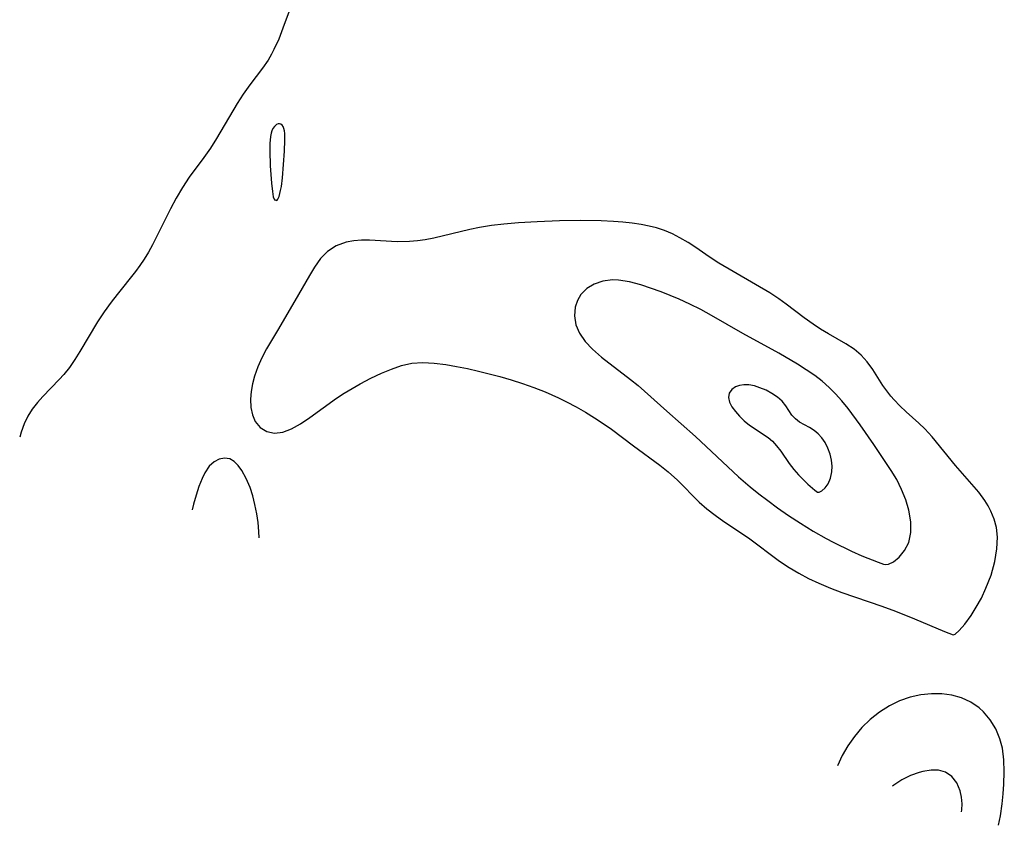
# Model space of a CAD drawing. Header units: metres. Extents: x 1073367 to 1082519, y 1569854 to 1574957.
# Tile 288 of 656: x 1077161 to 1077306, y 1571841 to 1571959. Entities that reach past the tile are written whole.
import ezdxf

# ---------------------------------------------------------------- set-up
doc = ezdxf.new("R2010")
doc.units = ezdxf.units.M
doc.layers.add('CGG_CurvaNivelLidar_v1', color=253, linetype='Continuous', lineweight=30)

msp = doc.modelspace()

# ---------------------------------------------------------------- linework, layer by layer
at = {"layer": 'CGG_CurvaNivelLidar_v1'}
for p, q in [((1077200.8421, 1571961.4742, 68.5), (1077199.6322, 1571958.1965, 68.5)), ((1077199.6322, 1571958.1965, 68.5), (1077199.0033, 1571956.5887, 68.5)), ((1077199.0033, 1571956.5887, 68.5), (1077198.3018, 1571955.035, 68.5)), ((1077198.3018, 1571955.035, 68.5), (1077197.945, 1571954.3512, 68.5)), ((1077197.4286, 1571953.4763, 68.5), (1077196.6213, 1571952.2855, 68.5)), ((1077197.945, 1571954.3512, 68.5), (1077197.4286, 1571953.4763, 68.5)), ((1077196.6213, 1571952.2855, 68.5), (1077194.7433, 1571949.8261, 68.5)), ((1077194.7433, 1571949.8261, 68.5), (1077193.7636, 1571948.4902, 68.5)), ((1077193.7636, 1571948.4902, 68.5), (1077192.8559, 1571947.0764, 68.5)), ((1077192.8559, 1571947.0764, 68.5), (1077189.8373, 1571941.942, 68.5)), ((1077197.9998, 1571943.0681, 69), (1077197.883, 1571942.6943, 69)), ((1077198.1513, 1571943.4018, 69), (1077197.9998, 1571943.0681, 69)), ((1077198.3719, 1571943.7217, 69), (1077198.1513, 1571943.4018, 69)), ((1077198.5182, 1571943.8645, 69), (1077198.3719, 1571943.7217, 69)), ((1077198.6754, 1571943.9748, 69), (1077198.5182, 1571943.8645, 69)), ((1077198.9023, 1571944.0696, 69), (1077198.6754, 1571943.9748, 69)), ((1077199.1274, 1571944.0938, 69), (1077198.9023, 1571944.0696, 69)), ((1077199.336, 1571944.041, 69), (1077199.1274, 1571944.0938, 69)), ((1077199.5212, 1571943.8994, 69), (1077199.336, 1571944.041, 69)), ((1077199.6712, 1571943.6837, 69), (1077199.5212, 1571943.8994, 69)), ((1077199.7833, 1571943.4095, 69), (1077199.6712, 1571943.6837, 69)), ((1077199.862, 1571943.0504, 69), (1077199.7833, 1571943.4095, 69)), ((1077199.9027, 1571942.649, 69), (1077199.862, 1571943.0504, 69)), ((1077189.8373, 1571941.942, 68.5), (1077188.9227, 1571940.516, 68.5)), ((1077197.7881, 1571942.2211, 69), (1077197.6939, 1571941.1977, 69)), ((1077197.883, 1571942.6943, 69), (1077197.7881, 1571942.2211, 69)), ((1077199.8467, 1571940.0655, 69), (1077199.9161, 1571941.7014, 69)), ((1077199.9161, 1571941.7014, 69), (1077199.9027, 1571942.649, 69)), ((1077188.9227, 1571940.516, 68.5), (1077187.9539, 1571939.1312, 68.5)), ((1077197.6939, 1571941.1977, 69), (1077197.6763, 1571940.1211, 69)), ((1077197.6763, 1571940.1211, 69), (1077197.7371, 1571937.9233, 69)), ((1077187.9539, 1571939.1312, 68.5), (1077185.81, 1571936.2453, 68.5)), ((1077199.5645, 1571936.1107, 69), (1077199.8467, 1571940.0655, 69)), ((1077197.7371, 1571937.9233, 69), (1077197.9196, 1571935.3516, 69)), ((1077185.81, 1571936.2453, 68.5), (1077184.8195, 1571934.7269, 68.5)), ((1077199.3967, 1571934.8482, 69), (1077199.5645, 1571936.1107, 69)), ((1077184.8195, 1571934.7269, 68.5), (1077183.8971, 1571933.1455, 68.5)), ((1077197.9196, 1571935.3516, 69), (1077198.0694, 1571934.1001, 69)), ((1077199.2872, 1571934.2503, 69), (1077199.3967, 1571934.8482, 69)), ((1077183.8971, 1571933.1455, 68.5), (1077183.0394, 1571931.5482, 68.5)), ((1077198.0694, 1571934.1001, 69), (1077198.2079, 1571933.3486, 69)), ((1077198.2079, 1571933.3486, 69), (1077198.331, 1571932.9974, 69)), ((1077198.331, 1571932.9974, 69), (1077198.3969, 1571932.9007, 69)), ((1077198.3969, 1571932.9007, 69), (1077198.4538, 1571932.863, 69)), ((1077198.4538, 1571932.863, 69), (1077198.5, 1571932.8774, 69)), ((1077198.5, 1571932.8774, 69), (1077198.5683, 1571932.8188, 69)), ((1077198.5683, 1571932.8188, 69), (1077198.6648, 1571932.8083, 69)), ((1077198.6648, 1571932.8083, 69), (1077198.775, 1571932.8559, 69)), ((1077198.775, 1571932.8559, 69), (1077198.8776, 1571932.9677, 69)), ((1077198.8776, 1571932.9677, 69), (1077199.0647, 1571933.3847, 69)), ((1077199.0647, 1571933.3847, 69), (1077199.2872, 1571934.2503, 69)), ((1077183.0394, 1571931.5482, 68.5), (1077180.369, 1571926.2324, 68.5)), ((1077227.189, 1571928.4879, 69), (1077221.8792, 1571927.2364, 69)), ((1077228.6014, 1571928.7853, 69), (1077227.189, 1571928.4879, 69)), ((1077230.4049, 1571929.0908, 69), (1077228.6014, 1571928.7853, 69)), ((1077232.2264, 1571929.3156, 69), (1077230.4049, 1571929.0908, 69)), ((1077234.3556, 1571929.489, 69), (1077232.2264, 1571929.3156, 69)), ((1077237.1348, 1571929.6579, 69), (1077234.3556, 1571929.489, 69)), ((1077240.4048, 1571929.7955, 69), (1077237.1348, 1571929.6579, 69)), ((1077243.492, 1571929.847, 69), (1077240.4048, 1571929.7955, 69)), ((1077246.5618, 1571929.8006, 69), (1077243.492, 1571929.847, 69)), ((1077248.3993, 1571929.7058, 69), (1077246.5618, 1571929.8006, 69)), ((1077249.7827, 1571929.5868, 69), (1077248.3993, 1571929.7058, 69)), ((1077251.1428, 1571929.428, 69), (1077249.7827, 1571929.5868, 69)), ((1077252.474, 1571929.231, 69), (1077251.1428, 1571929.428, 69)), ((1077253.6274, 1571929.0185, 69), (1077252.474, 1571929.231, 69)), ((1077254.7504, 1571928.7427, 69), (1077253.6274, 1571929.0185, 69)), ((1077255.9344, 1571928.3422, 69), (1077254.7504, 1571928.7427, 69)), ((1077220.6275, 1571926.9974, 69), (1077219.46, 1571926.8265, 69)), ((1077221.8792, 1571927.2364, 69), (1077220.6275, 1571926.9974, 69)), ((1077257.0829, 1571927.8503, 69), (1077255.9344, 1571928.3422, 69)), ((1077258.1987, 1571927.2886, 69), (1077257.0829, 1571927.8503, 69)), ((1077259.3821, 1571926.6135, 69), (1077258.1987, 1571927.2886, 69)), ((1077180.369, 1571926.2324, 68.5), (1077179.7811, 1571925.1716, 68.5)), ((1077207.5045, 1571926.0965, 69), (1077206.2249, 1571925.2769, 69)), ((1077208.9525, 1571926.6294, 69), (1077207.5045, 1571926.0965, 69)), ((1077210.0635, 1571926.8435, 69), (1077208.9525, 1571926.6294, 69)), ((1077211.2201, 1571926.9426, 69), (1077210.0635, 1571926.8435, 69)), ((1077212.4084, 1571926.9512, 69), (1077211.2201, 1571926.9426, 69)), ((1077216.4982, 1571926.7108, 69), (1077212.4084, 1571926.9512, 69)), ((1077218.2978, 1571926.7229, 69), (1077216.4982, 1571926.7108, 69)), ((1077219.46, 1571926.8265, 69), (1077218.2978, 1571926.7229, 69)), ((1077260.5186, 1571925.8823, 69), (1077259.3821, 1571926.6135, 69)), ((1077262.4778, 1571924.4901, 69), (1077260.5186, 1571925.8823, 69)), ((1077179.1551, 1571924.1372, 68.5), (1077178.5375, 1571923.2139, 68.5)), ((1077179.7811, 1571925.1716, 68.5), (1077179.1551, 1571924.1372, 68.5)), ((1077205.1813, 1571924.2115, 69), (1077204.2679, 1571922.9397, 69)), ((1077206.2249, 1571925.2769, 69), (1077205.1813, 1571924.2115, 69)), ((1077263.9079, 1571923.5639, 69), (1077262.4778, 1571924.4901, 69)), ((1077178.5375, 1571923.2139, 68.5), (1077177.8824, 1571922.3226, 68.5)), ((1077204.2679, 1571922.9397, 69), (1077203.5302, 1571921.7285, 69)), ((1077271.4283, 1571919.1592, 69), (1077263.9079, 1571923.5639, 69)), ((1077177.8824, 1571922.3226, 68.5), (1077175.1606, 1571918.9517, 68.5)), ((1077203.5302, 1571921.7285, 69), (1077201.3955, 1571917.984, 69)), ((1077244.4505, 1571919.7976, 69.5), (1077243.5793, 1571918.9502, 69.5)), ((1077245.555, 1571920.4409, 69.5), (1077244.4505, 1571919.7976, 69.5)), ((1077246.8233, 1571920.8764, 69.5), (1077245.555, 1571920.4409, 69.5)), ((1077248.2562, 1571921.0807, 69.5), (1077246.8233, 1571920.8764, 69.5)), ((1077249.1416, 1571921.0603, 69.5), (1077248.2562, 1571921.0807, 69.5)), ((1077250.7455, 1571920.8065, 69.5), (1077249.1416, 1571921.0603, 69.5)), ((1077252.4049, 1571920.353, 69.5), (1077250.7455, 1571920.8065, 69.5)), ((1077255.4182, 1571919.2988, 69.5), (1077252.4049, 1571920.353, 69.5)), ((1077175.1606, 1571918.9517, 68.5), (1077174.2742, 1571917.809, 68.5)), ((1077243.5793, 1571918.9502, 69.5), (1077243.0651, 1571918.0614, 69.5)), ((1077258.0617, 1571918.2369, 69.5), (1077255.4182, 1571919.2988, 69.5)), ((1077272.7744, 1571918.2955, 69), (1077271.4283, 1571919.1592, 69)), ((1077273.8767, 1571917.5203, 69), (1077272.7744, 1571918.2955, 69)), ((1077174.2742, 1571917.809, 68.5), (1077173.2555, 1571916.3699, 68.5)), ((1077201.3955, 1571917.984, 69), (1077198.8051, 1571913.6423, 69)), ((1077242.7522, 1571917.0669, 69.5), (1077242.6218, 1571915.7691, 69.5)), ((1077243.0651, 1571918.0614, 69.5), (1077242.7522, 1571917.0669, 69.5)), ((1077259.6718, 1571917.5065, 69.5), (1077258.0617, 1571918.2369, 69.5)), ((1077261.2621, 1571916.715, 69.5), (1077259.6718, 1571917.5065, 69.5)), ((1077276.5241, 1571915.5103, 69), (1077273.8767, 1571917.5203, 69)), ((1077173.2555, 1571916.3699, 68.5), (1077172.2959, 1571914.8924, 68.5)), ((1077242.6218, 1571915.7691, 69.5), (1077242.8172, 1571914.4508, 69.5)), ((1077262.8655, 1571915.845, 69.5), (1077261.2621, 1571916.715, 69.5)), ((1077267.4564, 1571913.1725, 69.5), (1077262.8655, 1571915.845, 69.5)), ((1077277.8551, 1571914.5438, 69), (1077276.5241, 1571915.5103, 69)), ((1077172.2959, 1571914.8924, 68.5), (1077169.6805, 1571910.5287, 68.5)), ((1077242.8172, 1571914.4508, 69.5), (1077243.368, 1571913.2016, 69.5)), ((1077278.9455, 1571913.8233, 69), (1077277.8551, 1571914.5438, 69)), ((1077198.8051, 1571913.6423, 69), (1077197.2192, 1571910.8982, 69)), ((1077243.368, 1571913.2016, 69.5), (1077244.2156, 1571911.9995, 69.5)), ((1077272.7554, 1571910.2538, 69.5), (1077267.4564, 1571913.1725, 69.5)), ((1077280.09, 1571913.1286, 69), (1077278.9455, 1571913.8233, 69)), ((1077282.6784, 1571911.6491, 69), (1077280.09, 1571913.1286, 69)), ((1077244.2156, 1571911.9995, 69.5), (1077245.2899, 1571910.8518, 69.5)), ((1077283.8732, 1571910.8702, 69), (1077282.6784, 1571911.6491, 69)), ((1077169.6805, 1571910.5287, 68.5), (1077168.9303, 1571909.3292, 68.5)), ((1077196.5243, 1571909.5788, 69), (1077195.9116, 1571908.2483, 69)), ((1077197.2192, 1571910.8982, 69), (1077196.5243, 1571909.5788, 69)), ((1077245.2899, 1571910.8518, 69.5), (1077246.5954, 1571909.711, 69.5)), ((1077246.5954, 1571909.711, 69.5), (1077250.9168, 1571906.4052, 69.5)), ((1077275.5449, 1571908.6326, 69.5), (1077272.7554, 1571910.2538, 69.5)), ((1077284.9425, 1571909.9864, 69), (1077283.8732, 1571910.8702, 69)), ((1077285.8322, 1571908.9842, 69), (1077284.9425, 1571909.9864, 69)), ((1077168.1469, 1571908.1874, 68.5), (1077167.3092, 1571907.1255, 68.5)), ((1077168.9303, 1571909.3292, 68.5), (1077168.1469, 1571908.1874, 68.5)), ((1077195.9116, 1571908.2483, 69), (1077195.4182, 1571906.9076, 69)), ((1077215.6484, 1571907.94, 69), (1077217.1383, 1571908.4477, 69)), ((1077217.1383, 1571908.4477, 69), (1077218.6492, 1571908.7786, 69)), ((1077218.6492, 1571908.7786, 69), (1077220.275, 1571908.8884, 69)), ((1077220.275, 1571908.8884, 69), (1077221.9337, 1571908.8039, 69)), ((1077221.9337, 1571908.8039, 69), (1077223.6552, 1571908.5871, 69)), ((1077223.6552, 1571908.5871, 69), (1077225.248, 1571908.3203, 69)), ((1077225.248, 1571908.3203, 69), (1077226.858, 1571908.0032, 69)), ((1077276.8326, 1571907.8198, 69.5), (1077275.5449, 1571908.6326, 69.5)), ((1077286.621, 1571907.8727, 69), (1077285.8322, 1571908.9842, 69)), ((1077167.3092, 1571907.1255, 68.5), (1077166.6344, 1571906.3868, 68.5)), ((1077195.4182, 1571906.9076, 69), (1077195.117, 1571905.7537, 69)), ((1077212.5849, 1571906.5669, 69), (1077214.1677, 1571907.3152, 69)), ((1077214.1677, 1571907.3152, 69), (1077215.6484, 1571907.94, 69)), ((1077226.858, 1571908.0032, 69), (1077228.4778, 1571907.6401, 69)), ((1077228.4778, 1571907.6401, 69), (1077231.5994, 1571906.8231, 69)), ((1077231.5994, 1571906.8231, 69), (1077233.2847, 1571906.3246, 69)), ((1077278.0792, 1571906.9628, 69.5), (1077276.8326, 1571907.8198, 69.5)), ((1077279.1691, 1571906.1287, 69.5), (1077278.0792, 1571906.9628, 69.5)), ((1077288.1434, 1571905.5063, 69), (1077286.621, 1571907.8727, 69)), ((1077166.6344, 1571906.3868, 68.5), (1077164.2155, 1571903.9075, 68.5)), ((1077195.117, 1571905.7537, 69), (1077194.9296, 1571904.6109, 69)), ((1077209.8161, 1571905.0801, 69), (1077211.0177, 1571905.7545, 69)), ((1077211.0177, 1571905.7545, 69), (1077212.5849, 1571906.5669, 69)), ((1077233.2847, 1571906.3246, 69), (1077234.9595, 1571905.7872, 69)), ((1077234.9595, 1571905.7872, 69), (1077236.6177, 1571905.2059, 69)), ((1077250.9168, 1571906.4052, 69.5), (1077252.0181, 1571905.4909, 69.5)), ((1077252.0181, 1571905.4909, 69.5), (1077256.2421, 1571901.72, 69.5)), ((1077266.4019, 1571905.3229, 70), (1077265.8355, 1571904.9096, 70)), ((1077266.9813, 1571905.5251, 70), (1077266.4019, 1571905.3229, 70)), ((1077267.6389, 1571905.6114, 70), (1077266.9813, 1571905.5251, 70)), ((1077268.3465, 1571905.5886, 70), (1077267.6389, 1571905.6114, 70)), ((1077269.1648, 1571905.4414, 70), (1077268.3465, 1571905.5886, 70)), ((1077269.9932, 1571905.1895, 70), (1077269.1648, 1571905.4414, 70)), ((1077280.2006, 1571905.2326, 69.5), (1077279.1691, 1571906.1287, 69.5)), ((1077281.1584, 1571904.2735, 69.5), (1077280.2006, 1571905.2326, 69.5)), ((1077289.2963, 1571903.9527, 69), (1077288.1434, 1571905.5063, 69)), ((1077164.2155, 1571903.9075, 68.5), (1077163.4064, 1571902.9915, 68.5)), ((1077194.9296, 1571904.6109, 69), (1077194.8542, 1571903.4982, 69)), ((1077207.536, 1571903.6642, 69), (1077208.6426, 1571904.3775, 69)), ((1077208.6426, 1571904.3775, 69), (1077209.8161, 1571905.0801, 69)), ((1077236.6177, 1571905.2059, 69), (1077238.2905, 1571904.5564, 69)), ((1077238.2905, 1571904.5564, 69), (1077240.2899, 1571903.6827, 69)), ((1077265.4653, 1571904.3617, 70), (1077265.3349, 1571903.7307, 70)), ((1077265.8355, 1571904.9096, 70), (1077265.4653, 1571904.3617, 70)), ((1077270.9011, 1571904.8129, 70), (1077269.9932, 1571905.1895, 70)), ((1077271.7685, 1571904.3509, 70), (1077270.9011, 1571904.8129, 70)), ((1077272.5644, 1571903.811, 70), (1077271.7685, 1571904.3509, 70)), ((1077273.2525, 1571903.1925, 70), (1077272.5644, 1571903.811, 70)), ((1077282.0615, 1571903.2558, 69.5), (1077281.1584, 1571904.2735, 69.5)), ((1077289.7757, 1571903.392, 69), (1077289.2963, 1571903.9527, 69)), ((1077163.4064, 1571902.9915, 68.5), (1077162.6476, 1571902.0121, 68.5)), ((1077194.8542, 1571903.4982, 69), (1077194.9098, 1571902.2881, 69)), ((1077203.6104, 1571900.7747, 69), (1077207.536, 1571903.6642, 69)), ((1077240.2899, 1571903.6827, 69), (1077241.4548, 1571903.1201, 69)), ((1077241.4548, 1571903.1201, 69), (1077242.8618, 1571902.3724, 69)), ((1077242.8618, 1571902.3724, 69), (1077244.2388, 1571901.5755, 69)), ((1077265.3349, 1571903.7307, 70), (1077265.4796, 1571903.0608, 70)), ((1077265.4796, 1571903.0608, 70), (1077265.8443, 1571902.3667, 70)), ((1077265.8443, 1571902.3667, 70), (1077266.3653, 1571901.6598, 70)), ((1077273.7934, 1571902.523, 70), (1077273.2525, 1571903.1925, 70)), ((1077274.7161, 1571901.1577, 70), (1077273.7934, 1571902.523, 70)), ((1077282.9969, 1571902.1013, 69.5), (1077282.0615, 1571903.2558, 69.5)), ((1077290.6348, 1571902.4899, 69), (1077289.7757, 1571903.392, 69)), ((1077291.5441, 1571901.6288, 69), (1077290.6348, 1571902.4899, 69)), ((1077161.9964, 1571900.9758, 68.5), (1077161.462, 1571899.8351, 68.5)), ((1077162.6476, 1571902.0121, 68.5), (1077161.9964, 1571900.9758, 68.5)), ((1077194.9098, 1571902.2881, 69), (1077195.1291, 1571901.1805, 69)), ((1077195.1291, 1571901.1805, 69), (1077195.5334, 1571900.2174, 69)), ((1077244.2388, 1571901.5755, 69), (1077245.5897, 1571900.742, 69)), ((1077256.2421, 1571901.72, 69.5), (1077260.4819, 1571897.9898, 69.5)), ((1077266.3653, 1571901.6598, 70), (1077266.9808, 1571900.9677, 70)), ((1077266.9808, 1571900.9677, 70), (1077267.6775, 1571900.2967, 70)), ((1077275.2273, 1571900.5702, 70), (1077274.7161, 1571901.1577, 70)), ((1077284.7817, 1571899.6904, 69.5), (1077282.9969, 1571902.1013, 69.5)), ((1077293.4082, 1571899.9654, 69), (1077291.5441, 1571901.6288, 69)), ((1077161.462, 1571899.8351, 68.5), (1077161.0256, 1571898.6347, 68.5)), ((1077195.5334, 1571900.2174, 69), (1077196.2849, 1571899.3071, 69)), ((1077200.9002, 1571899.1198, 69), (1077202.2178, 1571899.8424, 69)), ((1077202.2178, 1571899.8424, 69), (1077203.6104, 1571900.7747, 69)), ((1077245.5897, 1571900.742, 69), (1077246.8614, 1571899.915, 69)), ((1077246.8614, 1571899.915, 69), (1077248.1025, 1571899.0554, 69)), ((1077267.6775, 1571900.2967, 70), (1077268.4427, 1571899.6726, 70)), ((1077268.4427, 1571899.6726, 70), (1077271.2229, 1571897.8358, 70)), ((1077275.8506, 1571900.0985, 70), (1077275.2273, 1571900.5702, 70)), ((1077277.2879, 1571899.3135, 70), (1077275.8506, 1571900.0985, 70)), ((1077286.7771, 1571896.8303, 69.5), (1077284.7817, 1571899.6904, 69.5)), ((1077294.3149, 1571899.0963, 69), (1077293.4082, 1571899.9654, 69)), ((1077161.0256, 1571898.6347, 68.5), (1077160.7968, 1571897.9127, 68.5)), ((1077196.2849, 1571899.3071, 69), (1077197.2631, 1571898.7081, 69)), ((1077197.2631, 1571898.7081, 69), (1077198.3978, 1571898.4716, 69)), ((1077198.3978, 1571898.4716, 69), (1077199.6177, 1571898.6348, 69)), ((1077199.6177, 1571898.6348, 69), (1077200.9002, 1571899.1198, 69)), ((1077248.1025, 1571899.0554, 69), (1077251.3511, 1571896.601, 69)), ((1077260.4819, 1571897.9898, 69.5), (1077266.8377, 1571892.0397, 69.5)), ((1077278.0089, 1571898.8577, 70), (1077277.2879, 1571899.3135, 70)), ((1077278.5805, 1571898.3691, 70), (1077278.0089, 1571898.8577, 70)), ((1077279.1102, 1571897.7951, 70), (1077278.5805, 1571898.3691, 70)), ((1077295.3827, 1571897.9268, 69), (1077294.3149, 1571899.0963, 69)), ((1077251.3511, 1571896.601, 69), (1077255.2088, 1571893.7757, 69)), ((1077271.2229, 1571897.8358, 70), (1077271.8474, 1571897.301, 70)), ((1077271.8474, 1571897.301, 70), (1077272.4547, 1571896.6165, 70)), ((1077272.4547, 1571896.6165, 70), (1077273.0603, 1571895.8068, 70)), ((1077279.5928, 1571897.1046, 70), (1077279.1102, 1571897.7951, 70)), ((1077280.0075, 1571896.2806, 70), (1077279.5928, 1571897.1046, 70)), ((1077289.3684, 1571892.9526, 69.5), (1077286.7771, 1571896.8303, 69.5)), ((1077298.8256, 1571893.7023, 69), (1077295.3827, 1571897.9268, 69)), ((1077273.0603, 1571895.8068, 70), (1077274.3213, 1571894.0114, 70)), ((1077280.3339, 1571895.3672, 70), (1077280.0075, 1571896.2806, 70)), ((1077280.5364, 1571894.4936, 70), (1077280.3339, 1571895.3672, 70)), ((1077188.7383, 1571893.5919, 69), (1077188.1133, 1571892.6504, 69)), ((1077189.4798, 1571894.2593, 69), (1077188.7383, 1571893.5919, 69)), ((1077190.2383, 1571894.652, 69), (1077189.4798, 1571894.2593, 69)), ((1077191.0184, 1571894.8077, 69), (1077190.2383, 1571894.652, 69)), ((1077191.7762, 1571894.6863, 69), (1077191.0184, 1571894.8077, 69)), ((1077192.4135, 1571894.3096, 69), (1077191.7762, 1571894.6863, 69)), ((1077193.0056, 1571893.7158, 69), (1077192.4135, 1571894.3096, 69)), ((1077193.5609, 1571892.9511, 69), (1077193.0056, 1571893.7158, 69)), ((1077255.2088, 1571893.7757, 69), (1077256.442, 1571892.7909, 69)), ((1077274.3213, 1571894.0114, 70), (1077275.0008, 1571893.123, 70)), ((1077280.6288, 1571893.6126, 70), (1077280.5364, 1571894.4936, 70)), ((1077280.5942, 1571892.7546, 70), (1077280.6288, 1571893.6126, 70)), ((1077302.2738, 1571889.7839, 69), (1077298.8256, 1571893.7023, 69)), ((1077188.1133, 1571892.6504, 69), (1077187.6989, 1571891.7861, 69)), ((1077194.2169, 1571891.7884, 69), (1077193.5609, 1571892.9511, 69)), ((1077256.442, 1571892.7909, 69), (1077257.8327, 1571891.5459, 69)), ((1077275.0008, 1571893.123, 70), (1077275.6988, 1571892.313, 70)), ((1077275.6988, 1571892.313, 70), (1077277.0514, 1571890.9514, 70)), ((1077280.3907, 1571891.832, 70), (1077280.5942, 1571892.7546, 70)), ((1077290.161, 1571891.6262, 69.5), (1077289.3684, 1571892.9526, 69.5)), ((1077187.6989, 1571891.7861, 69), (1077187.2425, 1571890.62, 69)), ((1077194.7898, 1571890.4549, 69), (1077194.2169, 1571891.7884, 69)), ((1077257.8327, 1571891.5459, 69), (1077261.0468, 1571888.3281, 69)), ((1077266.8377, 1571892.0397, 69.5), (1077268.5471, 1571890.5899, 69.5)), ((1077277.0514, 1571890.9514, 70), (1077278.0767, 1571890.0584, 70)), ((1077279.6107, 1571890.4076, 70), (1077280.0467, 1571891.0338, 70)), ((1077280.0467, 1571891.0338, 70), (1077280.3907, 1571891.832, 70)), ((1077290.8823, 1571890.1831, 69.5), (1077290.161, 1571891.6262, 69.5)), ((1077186.8205, 1571889.3464, 69), (1077186.4265, 1571887.9927, 69)), ((1077187.2425, 1571890.62, 69), (1077186.8205, 1571889.3464, 69)), ((1077195.1834, 1571889.2327, 69), (1077194.7898, 1571890.4549, 69)), ((1077268.5471, 1571890.5899, 69.5), (1077269.8345, 1571889.5549, 69.5)), ((1077269.8345, 1571889.5549, 69.5), (1077271.1399, 1571888.5398, 69.5)), ((1077278.0767, 1571890.0584, 70), (1077278.5, 1571889.7683, 70)), ((1077278.5, 1571889.7683, 70), (1077278.7404, 1571889.7658, 70)), ((1077278.7404, 1571889.7658, 70), (1077279.1413, 1571889.9814, 70)), ((1077279.1413, 1571889.9814, 70), (1077279.6107, 1571890.4076, 70)), ((1077291.4934, 1571888.6696, 69.5), (1077290.8823, 1571890.1831, 69.5)), ((1077303.1713, 1571888.5638, 69), (1077302.2738, 1571889.7839, 69)), ((1077186.4265, 1571887.9927, 69), (1077186.2166, 1571887.1613, 69)), ((1077195.5055, 1571887.9377, 69), (1077195.1834, 1571889.2327, 69)), ((1077195.7672, 1571886.5905, 69), (1077195.5055, 1571887.9377, 69)), ((1077261.0468, 1571888.3281, 69), (1077262.1614, 1571887.3194, 69)), ((1077271.1399, 1571888.5398, 69.5), (1077272.5785, 1571887.4806, 69.5)), ((1077291.9548, 1571887.1326, 69.5), (1077291.4934, 1571888.6696, 69.5)), ((1077303.6381, 1571887.7792, 69), (1077303.1713, 1571888.5638, 69)), ((1077195.9608, 1571885.3036, 69), (1077195.7672, 1571886.5905, 69)), ((1077262.1614, 1571887.3194, 69), (1077263.3789, 1571886.368, 69)), ((1077263.3789, 1571886.368, 69), (1077264.6542, 1571885.4781, 69)), ((1077272.5785, 1571887.4806, 69.5), (1077274.2152, 1571886.3503, 69.5)), ((1077274.2152, 1571886.3503, 69.5), (1077275.9928, 1571885.193, 69.5)), ((1077292.2473, 1571885.4284, 69.5), (1077291.9548, 1571887.1326, 69.5)), ((1077304.0473, 1571886.963, 69), (1077303.6381, 1571887.7792, 69)), ((1077304.5208, 1571885.8095, 69), (1077304.0473, 1571886.963, 69)), ((1077196.0966, 1571883.9947, 69), (1077195.9608, 1571885.3036, 69)), ((1077264.6542, 1571885.4781, 69), (1077268.2956, 1571883.037, 69)), ((1077275.9928, 1571885.193, 69.5), (1077277.8568, 1571884.0516, 69.5)), ((1077292.2506, 1571883.8194, 69.5), (1077292.2473, 1571885.4284, 69.5)), ((1077304.8707, 1571884.5742, 69), (1077304.5208, 1571885.8095, 69)), ((1077196.1409, 1571883.038, 69), (1077196.0966, 1571883.9947, 69)), ((1077277.8568, 1571884.0516, 69.5), (1077279.7521, 1571882.9684, 69.5)), ((1077291.9305, 1571882.3697, 69.5), (1077292.2506, 1571883.8194, 69.5)), ((1077305.0286, 1571883.1691, 69), (1077304.8707, 1571884.5742, 69)), ((1077268.2956, 1571883.037, 69), (1077272.8789, 1571879.6107, 69)), ((1077279.7521, 1571882.9684, 69.5), (1077280.7894, 1571882.4116, 69.5)), ((1077280.7894, 1571882.4116, 69.5), (1077283.5042, 1571881.0765, 69.5)), ((1077291.3152, 1571881.1544, 69.5), (1077291.9305, 1571882.3697, 69.5)), ((1077304.9501, 1571881.411, 69), (1077305.0286, 1571883.1691, 69)), ((1077283.5042, 1571881.0765, 69.5), (1077285.0294, 1571880.3965, 69.5)), ((1077290.5236, 1571880.1922, 69.5), (1077291.3152, 1571881.1544, 69.5)), ((1077304.6287, 1571879.5486, 69), (1077304.9501, 1571881.411, 69)), ((1077272.8789, 1571879.6107, 69), (1077274.2939, 1571878.659, 69)), ((1077285.0294, 1571880.3965, 69.5), (1077287.4068, 1571879.4498, 69.5)), ((1077287.4068, 1571879.4498, 69.5), (1077288.2073, 1571879.1823, 69.5)), ((1077288.2073, 1571879.1823, 69.5), (1077288.5, 1571879.1177, 69.5)), ((1077288.5, 1571879.1177, 69.5), (1077288.9442, 1571879.141, 69.5)), ((1077288.9442, 1571879.141, 69.5), (1077289.6986, 1571879.5189, 69.5)), ((1077289.6986, 1571879.5189, 69.5), (1077290.5236, 1571880.1922, 69.5)), ((1077304.0755, 1571877.5541, 69), (1077304.6287, 1571879.5486, 69)), ((1077274.2939, 1571878.659, 69), (1077275.7042, 1571877.8215, 69)), ((1077275.7042, 1571877.8215, 69), (1077277.1608, 1571877.0493, 69)), ((1077277.1608, 1571877.0493, 69), (1077278.6575, 1571876.3407, 69)), ((1077278.6575, 1571876.3407, 69), (1077280.3848, 1571875.62, 69)), ((1077303.3371, 1571875.604, 69), (1077304.0755, 1571877.5541, 69)), ((1077280.3848, 1571875.62, 69), (1077282.0582, 1571874.9988, 69)), ((1077282.0582, 1571874.9988, 69), (1077287.9579, 1571872.9484, 69)), ((1077302.6496, 1571874.1473, 69), (1077303.3371, 1571875.604, 69)), ((1077301.9072, 1571872.8016, 69), (1077302.6496, 1571874.1473, 69)), ((1077287.9579, 1571872.9484, 69), (1077289.9777, 1571872.2089, 69)), ((1077289.9777, 1571872.2089, 69), (1077292.776, 1571871.0942, 69)), ((1077301.1475, 1571871.5991, 69), (1077301.9072, 1571872.8016, 69)), ((1077292.776, 1571871.0942, 69), (1077297.2051, 1571869.2227, 69)), ((1077300.2203, 1571870.3321, 69), (1077301.1475, 1571871.5991, 69)), ((1077297.2051, 1571869.2227, 69), (1077298.5, 1571868.7582, 69)), ((1077298.7787, 1571868.8599, 69), (1077299.4036, 1571869.4058, 69)), ((1077299.4036, 1571869.4058, 69), (1077300.2203, 1571870.3321, 69)), ((1077298.5, 1571868.7582, 69), (1077298.7787, 1571868.8599, 69)), ((1077290.5978, 1571859.0095, 69), (1077289.0866, 1571858.2828, 69)), ((1077292.1708, 1571859.5522, 69), (1077290.5978, 1571859.0095, 69)), ((1077293.7282, 1571859.8852, 69), (1077292.1708, 1571859.5522, 69)), ((1077295.298, 1571860.046, 69), (1077293.7282, 1571859.8852, 69)), ((1077296.807, 1571860.0443, 69), (1077295.298, 1571860.046, 69)), ((1077298.2768, 1571859.8595, 69), (1077296.807, 1571860.0443, 69)), ((1077299.7408, 1571859.4381, 69), (1077298.2768, 1571859.8595, 69)), ((1077301.1074, 1571858.7987, 69), (1077299.7408, 1571859.4381, 69)), ((1077302.344, 1571857.9565, 69), (1077301.1074, 1571858.7987, 69)), ((1077287.6131, 1571857.3582, 69), (1077286.2474, 1571856.2712, 69)), ((1077289.0866, 1571858.2828, 69), (1077287.6131, 1571857.3582, 69)), ((1077302.9475, 1571857.4135, 69), (1077302.344, 1571857.9565, 69)), ((1077303.9502, 1571856.232, 69), (1077302.9475, 1571857.4135, 69)), ((1077286.2474, 1571856.2712, 69), (1077285.0314, 1571855.0614, 69)), ((1077304.7699, 1571854.8876, 69), (1077303.9502, 1571856.232, 69)), ((1077285.0314, 1571855.0614, 69), (1077283.9257, 1571853.7422, 69)), ((1077305.392, 1571853.413, 69), (1077304.7699, 1571854.8876, 69)), ((1077283.9257, 1571853.7422, 69), (1077282.9545, 1571852.3836, 69)), ((1077305.7613, 1571852.0135, 69), (1077305.392, 1571853.413, 69)), ((1077282.9545, 1571852.3836, 69), (1077282.1111, 1571850.9421, 69)), ((1077305.9835, 1571850.3035, 69), (1077305.7613, 1571852.0135, 69)), ((1077282.1111, 1571850.9421, 69), (1077281.4453, 1571849.4442, 69)), ((1077306.0379, 1571848.5345, 69), (1077305.9835, 1571850.3035, 69)), ((1077294.0363, 1571848.5964, 69.5), (1077293.4627, 1571848.444, 69.5)), ((1077295.2297, 1571848.7922, 69.5), (1077294.0363, 1571848.5964, 69.5)), ((1077296.3496, 1571848.7809, 69.5), (1077295.2297, 1571848.7922, 69.5)), ((1077297.3547, 1571848.515, 69.5), (1077296.3496, 1571848.7809, 69.5)), ((1077290.9197, 1571847.3664, 69.5), (1077289.7174, 1571846.5771, 69.5)), ((1077292.1824, 1571847.9863, 69.5), (1077290.9197, 1571847.3664, 69.5)), ((1077293.4627, 1571848.444, 69.5), (1077292.1824, 1571847.9863, 69.5)), ((1077298.3031, 1571847.8662, 69.5), (1077297.3547, 1571848.515, 69.5)), ((1077299.04, 1571846.9125, 69.5), (1077298.3031, 1571847.8662, 69.5)), ((1077305.9819, 1571846.7262, 69), (1077306.0379, 1571848.5345, 69)), ((1077289.7174, 1571846.5771, 69.5), (1077289.5412, 1571846.4264, 69.5)), ((1077299.5454, 1571845.7304, 69.5), (1077299.04, 1571846.9125, 69.5)), ((1077299.7433, 1571844.8165, 69.5), (1077299.5454, 1571845.7304, 69.5)), ((1077305.8857, 1571845.2878, 69), (1077305.9819, 1571846.7262, 69)), ((1077299.8167, 1571843.8433, 69.5), (1077299.7433, 1571844.8165, 69.5)), ((1077305.7387, 1571843.8424, 69), (1077305.8857, 1571845.2878, 69)), ((1077299.7377, 1571842.6561, 69.5), (1077299.7767, 1571842.9282, 69.5)), ((1077299.7767, 1571842.9282, 69.5), (1077299.8167, 1571843.8433, 69.5)), ((1077305.4771, 1571842.0754, 69), (1077305.7387, 1571843.8424, 69)), ((1077305.2024, 1571840.6581, 69), (1077305.4771, 1571842.0754, 69))]:
    msp.add_line(p, q, dxfattribs=at)

doc.saveas('drawing.dxf')
